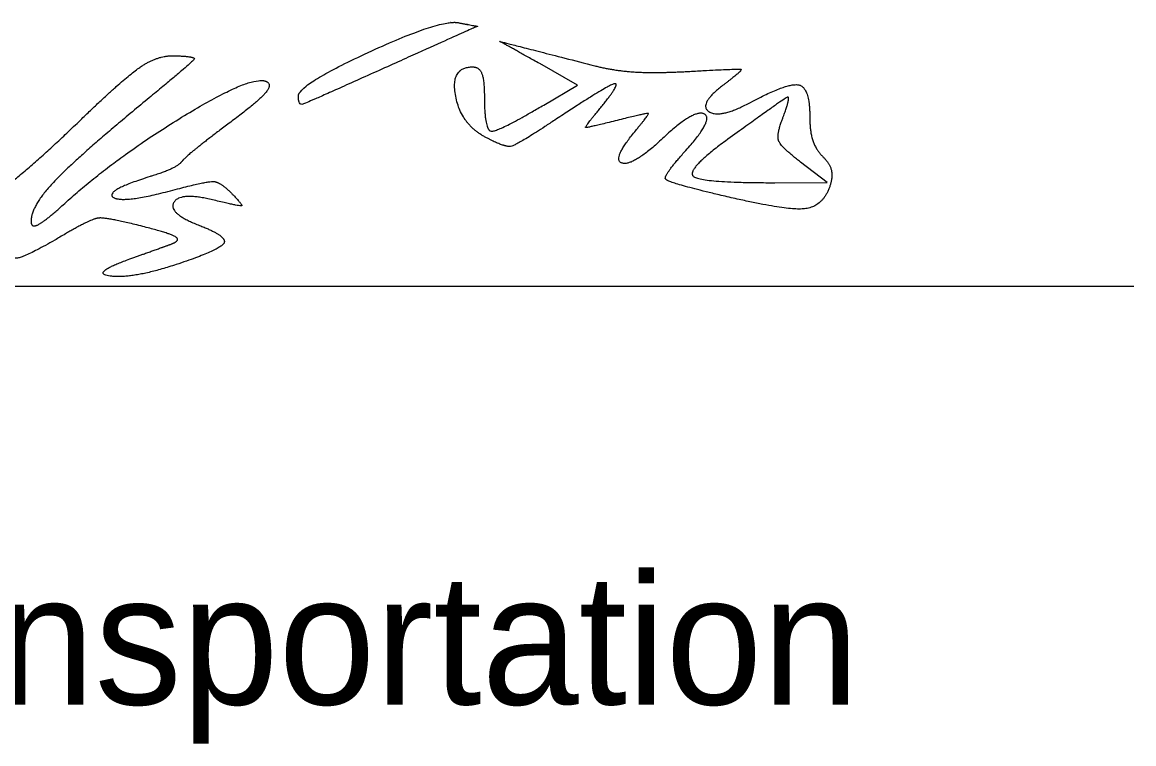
# Model space of a CAD drawing. Extents: x 0 to 34, y 0 to 22.
# Drawn here: x 27.305 to 28.5, y 5.404 to 6.18 of the extents above; entities that cross this region are included whole.
import ezdxf

# ---------------------------------------------------------------- set-up
doc = ezdxf.new("R2010")
doc.units = 0
doc.layers.add('SH_Data', color=7, linetype='Continuous')
doc.layers.add('SH_Text', color=7, linetype='Continuous')

msp = doc.modelspace()

# ---------------------------------------------------------------- linework, layer by layer
at = {"layer": 'SH_Data'}
msp.add_line((25, 5.8962), (28.5, 5.8962), dxfattribs=at)
at = {"layer": 'SH_Text'}
for p, q in [((27.6016, 6.1004), (27.6016, 6.1004)), ((28.0541, 5.9942), (28.0541, 5.9942))]:
    msp.add_line(p, q, dxfattribs=at)
for points in [[(27.8654, 6.0908), (27.9018, 6.1123), (27.8611, 6.1353)], [(28.1141, 6.0073), (28.1703, 6.0074), (28.1416, 6.0295)]]:
    msp.add_lwpolyline(points, dxfattribs=at)
for points in [[(27.6016, 6.1004), (27.6016, 6.1128), (27.7544, 6.1831), (27.7733, 6.1794)], [(27.7733, 6.1794), (27.794, 6.1754), (27.7948, 6.1758), (27.6731, 6.1212)], [(27.8611, 6.1353), (27.8182, 6.1594), (27.8173, 6.1594), (27.9203, 6.133)], [(27.3672, 6.0746), (27.4124, 6.1184), (27.4496, 6.1441), (27.4672, 6.1438)], [(27.4672, 6.1438), (27.4915, 6.1433), (27.4877, 6.1369), (27.4391, 6.0969)], [(27.9203, 6.133), (27.941, 6.1277), (27.986, 6.125), (28.0203, 6.1269)], [(27.6731, 6.1212), (27.6106, 6.093), (27.6016, 6.0904), (27.6016, 6.1004)], [(27.8026, 6.0563), (27.7761, 6.0705), (27.7651, 6.1318), (27.7891, 6.1318)], [(27.7891, 6.1318), (27.796, 6.1318), (27.8016, 6.1178), (27.8016, 6.1006)], [(28.0203, 6.1269), (28.0752, 6.13), (28.0801, 6.1284), (28.0602, 6.1136)], [(27.3485, 5.9834), (27.4021, 6.0323), (27.549, 6.1223), (27.5659, 6.1166)], [(27.5659, 6.1166), (27.5743, 6.1138), (27.5591, 6.0951), (27.532, 6.0749)], [(27.925, 6.086), (27.9494, 6.1156), (27.9336, 6.1118), (27.8773, 6.0746)], [(28.0602, 6.1136), (28.0314, 6.0921), (28.0543, 6.0757), (28.088, 6.0937)], [(28.088, 6.0937), (28.1282, 6.1153), (28.1516, 6.1095), (28.1516, 6.0781)], [(27.4391, 6.0969), (27.3651, 6.0359), (27.3141, 5.9824), (27.3141, 5.9657)], [(27.8016, 6.1006), (27.8016, 6.0638), (27.8159, 6.0616), (27.8654, 6.0908)], [(28.1219, 6.075), (28.1317, 6.1008), (28.1235, 6.0977), (28.0609, 6.0521)], [(27.9444, 6.0743), (27.9113, 6.066), (27.9095, 6.0672), (27.925, 6.086)], [(27.2016, 5.9678), (27.2016, 5.945), (27.2969, 6.0064), (27.3672, 6.0746)], [(27.532, 6.0749), (27.505, 6.0547), (27.48, 6.0347), (27.4766, 6.0305)], [(27.8773, 6.0746), (27.8373, 6.0481), (27.824, 6.0448), (27.8026, 6.0563)], [(27.9645, 6.0636), (27.9791, 6.0812), (27.9768, 6.0824), (27.9444, 6.0743)], [(28.0184, 6.0421), (28.0489, 6.0758), (28.0272, 6.0867), (27.9932, 6.0548)], [(28.1416, 6.0295), (28.1212, 6.0452), (28.1155, 6.0584), (28.1219, 6.075)], [(28.1516, 6.0781), (28.1516, 6.0623), (28.158, 6.043), (28.1657, 6.0352)], [(27.9932, 6.0548), (27.9613, 6.0248), (27.9382, 6.0319), (27.9645, 6.0636)], [(28.0609, 6.0521), (28.0182, 6.021), (28.0347, 6.0072), (28.1141, 6.0073)], [(28.0541, 5.9942), (27.9994, 6.0071), (27.9936, 6.0148), (28.0184, 6.0421)], [(27.4766, 6.0305), (27.4732, 6.0262), (27.4577, 6.0187), (27.4422, 6.0139)], [(28.1657, 6.0352), (28.1735, 6.0274), (28.1765, 6.0122), (28.1724, 6.0014)], [(27.4422, 6.0139), (27.3927, 5.9985), (27.4122, 5.9848), (27.464, 5.9986)], [(27.464, 5.9986), (27.5024, 6.0089), (27.5176, 6.0083), (27.5296, 5.996)], [(28.1724, 6.0014), (28.1643, 5.9803), (28.1231, 5.9778), (28.0541, 5.9942)], [(27.511, 5.9885), (27.4742, 5.9976), (27.461, 5.9745), (27.4953, 5.9613)], [(27.5296, 5.996), (27.5423, 5.9831), (27.5388, 5.9817), (27.511, 5.9885)], [(27.3141, 5.9657), (27.3141, 5.9582), (27.3296, 5.9662), (27.3485, 5.9834)], [(27.4342, 5.9603), (27.3954, 5.9701), (27.3786, 5.9685), (27.351, 5.9522)], [(27.351, 5.9522), (27.306, 5.9256), (27.2891, 5.9265), (27.2891, 5.9553)], [(27.4641, 5.941), (27.4755, 5.9452), (27.4638, 5.9527), (27.4342, 5.9603)], [(27.4953, 5.9613), (27.5259, 5.9496), (27.517, 5.9347), (27.4702, 5.9193)], [(27.4203, 5.9253), (27.4341, 5.9302), (27.4538, 5.9373), (27.4641, 5.941)], [(27.4702, 5.9193), (27.4236, 5.9039), (27.3763, 5.9096), (27.4203, 5.9253)]]:
    msp.add_open_spline(points, degree=2, dxfattribs=at)

# ---------------------------------------------------------------- texts
msp.add_text('Director, Department of Transportation', height=0.14, dxfattribs=at).set_placement((25, 5.4462))

doc.saveas('drawing.dxf')
